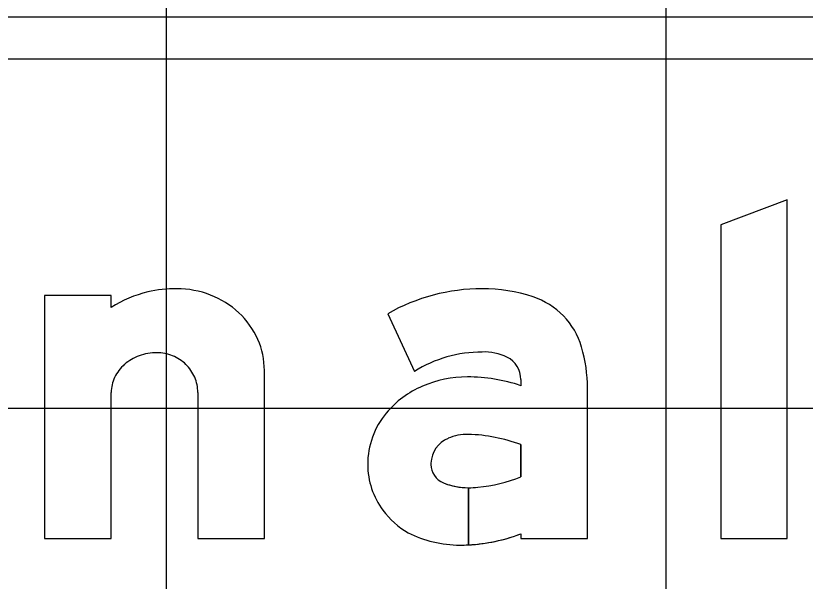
# Model space of a CAD drawing. Extents: x 1797809 to 2198143, y 249608 to 1237864.
# Drawn here: x 2195994.103 to 2195997.263, y 1237299.413 to 1237301.678 of the extents above; entities that cross this region are included whole.
import ezdxf

# ---------------------------------------------------------------- set-up
doc = ezdxf.new("R2010")
doc.units = 0
for name, color, linetype in [('GSBWFILL', 7, 'Continuous'), ('GSCOLORFILL', 7, 'Continuous'), ('GSOUTLINE', 7, 'Continuous'), ('GSSHT', 7, 'Continuous')]:
    doc.layers.add(name, color=color, linetype=linetype)

msp = doc.modelspace()

# ---------------------------------------------------------------- linework, layer by layer
at = {"layer": 'GSBWFILL'}
msp.add_line((2195994.8318, 1237300.169), (2195994.8318, 1237299.5842), dxfattribs=at)
msp.add_lwpolyline([(2195997.1918, 1237299.5842), (2195997.1918, 1237300.9409), (2195996.9252, 1237300.8397), (2195996.9252, 1237299.5842)], close=True, dxfattribs=at)
for points in [[(2195994.4852, 1237300.5094), (2195994.4852, 1237300.5576), (2195994.2185, 1237300.5576), (2195994.2185, 1237299.5842), (2195994.4852, 1237299.5842), (2195994.4852, 1237300.169)], [(2195995.5921, 1237300.4841), (2195995.6991, 1237300.253)], [(2195994.8318, 1237299.5842), (2195995.0985, 1237299.5842), (2195995.0985, 1237300.2568)], [(2195996.1252, 1237300.2205), (2195996.1252, 1237300.1959)], [(2195996.1252, 1237299.6029), (2195996.1252, 1237299.5842), (2195996.3918, 1237299.5842), (2195996.3918, 1237300.1859)], [(2195996.1252, 1237299.9599), (2195996.1252, 1237299.8303)], [(2195995.9152, 1237299.5584), (2195995.9152, 1237299.7872)], [(2195995.9153, 1237299.7872), (2195995.9153, 1237299.5584)]]:
    msp.add_lwpolyline(points, dxfattribs=at)
for centre, major_axis, ratio, start_param, end_param in [((2195994.7477, 1237300.0509), (0, 0.5334), 0.999996, 0, 0.219986), ((2195994.7477, 1237300.2088), (0, 0.3754), 0.999996, 5.914285, 6.283185), ((2195995.9703, 1237299.8199), (0, 0.7643), 0.999997, 0, 0.517719), ((2195995.9703, 1237299.9316), (0, 0.6527), 0.999997, 5.96613, 6.283185), ((2195994.7431, 1237300.1044), (0, 0.4802), 0.999996, 0.235088, 0.567132), ((2195994.7567, 1237300.2322), (0, 0.3503), 0.999996, 5.532258, 5.914285), ((2195996.0803, 1237300.2666), (0, 0.3), 0.999997, 4.997165, 5.96613), ((2195994.7707, 1237300.2472), (0, 0.3299), 0.999996, 5.130076, 5.532258), ((2195994.7923, 1237300.2568), (0, 0.3062), 0.999996, 4.712389, 5.130076), ((2195994.6681, 1237300.1182), (0, 0.2099), 0.999996, 0, 0.345704), ((2195994.6681, 1237300.1596), (0, 0.1684), 0.999996, 5.900624, 6.283185), ((2195995.9703, 1237299.8199), (0, 0.5109), 0.999997, 0, 0.559495), ((2195995.9799, 1237300.1291), (0, 0.202), 0.999997, 5.822746, 6.330435), ((2195995.8043, 1237300.1859), (0, 0.5876), 0.999997, 4.712389, 4.997165), ((2195994.6592, 1237300.143), (0, 0.1835), 0.999996, 0.345704, 0.715718), ((2195994.6699, 1237300.1642), (0, 0.1635), 0.999996, 5.51227, 5.900624), ((2195996.0252, 1237300.2205), (0, 0.1), 0.999997, 4.712389, 5.822746), ((2195994.6454, 1237300.1589), (0, 0.1625), 0.999996, 0.715718, 1.126231), ((2195994.6728, 1237300.1671), (0, 0.1594), 0.999996, 5.115435, 5.51227), ((2195994.6241, 1237300.169), (0, 0.1389), 0.999996, 1.126231, 1.570796), ((2195994.6772, 1237300.169), (0, 0.1546), 0.999996, 4.712389, 5.115435), ((2195995.9113, 1237299.7736), (0, 0.4572), 0.999997, 0, 0.404512), ((2195995.9113, 1237299.5577), (0, 0.6732), 0.999997, 5.959871, 6.283185), ((2195995.88, 1237299.8416), (0, 0.3823), 0.999997, 0.399285, 0.87593), ((2195995.833, 1237299.8808), (0, 0.3211), 0.999997, 0.87593, 1.570796), ((2195995.8785, 1237299.8811), (0, 0.1133), 0.999997, 0.408547, 1.530785), ((2195995.9101, 1237299.8082), (0, 0.1928), 0.999997, 6.259455, 6.691732), ((2195995.8961, 1237299.3456), (0, 0.6556), 0.999997, 5.926185, 6.254823), ((2195995.8188, 1237299.8808), (0, 0.3069), 0.999997, 1.570796, 2.21394), ((2195995.8859, 1237299.8808), (0, 0.1207), 0.999997, 1.530785, 1.570796), ((2195995.8452, 1237299.8808), (0, 0.08), 0.999997, 1.570796, 2.757027), ((2195995.8997, 1237300.4039), (0, 0.6163), 0.999997, 3.228562, 3.516221), ((2195995.9152, 1237300.0539), (0, 0.2667), 0.999997, 2.757027, 3.141593), ((2195995.9152, 1237300.0539), (0, 0.2667), 0.999997, 3.141843, 3.28451), ((2195995.846, 1237299.9012), (0, 0.341), 0.999997, 2.21394, 2.611125), ((2195995.8809, 1237300.0164), (0, 0.4588), 0.999997, 2.672443, 3.141593), ((2195995.8809, 1237300.2381), (0, 0.6806), 0.999997, 3.192057, 3.508644), ((2195995.8809, 1237300.2381), (0, 0.6806), 0.999997, 3.141593, 3.191959)]:
    msp.add_ellipse(centre, major_axis=major_axis, ratio=ratio, start_param=start_param, end_param=end_param, dxfattribs=at)
at = {"layer": 'GSCOLORFILL'}
for p, q in [((2196005.9556, 1237301.6717), (2195985.9556, 1237301.6717)), ((2196005.9556, 1237301.6717), (2195985.9556, 1237301.6717)), ((2195985.9556, 1237301.5051), (2196005.9556, 1237301.5051)), ((2195994.8318, 1237300.169), (2195994.8318, 1237299.5842))]:
    msp.add_line(p, q, dxfattribs=at)
msp.add_lwpolyline([(2195997.1918, 1237299.5842), (2195997.1918, 1237300.9409), (2195996.9252, 1237300.8397), (2195996.9252, 1237299.5842)], close=True, dxfattribs=at)
for points in [[(2195994.4852, 1237300.5094), (2195994.4852, 1237300.5576), (2195994.2185, 1237300.5576), (2195994.2185, 1237299.5842), (2195994.4852, 1237299.5842), (2195994.4852, 1237300.169)], [(2195995.5921, 1237300.4841), (2195995.6991, 1237300.253)], [(2195994.8318, 1237299.5842), (2195995.0985, 1237299.5842), (2195995.0985, 1237300.2568)], [(2195996.1252, 1237300.2205), (2195996.1252, 1237300.1959)], [(2195996.1252, 1237299.6029), (2195996.1252, 1237299.5842), (2195996.3918, 1237299.5842), (2195996.3918, 1237300.1859)], [(2195996.1252, 1237299.9599), (2195996.1252, 1237299.8303)], [(2195995.9152, 1237299.5584), (2195995.9152, 1237299.7872)], [(2195995.9153, 1237299.7872), (2195995.9153, 1237299.5584)]]:
    msp.add_lwpolyline(points, dxfattribs=at)
for centre, major_axis, ratio, start_param, end_param in [((2195994.7477, 1237300.0509), (0, 0.5334), 0.999996, 0, 0.219986), ((2195994.7477, 1237300.2088), (0, 0.3754), 0.999996, 5.914285, 6.283185), ((2195995.9703, 1237299.8199), (0, 0.7643), 0.999997, 0, 0.517719), ((2195995.9703, 1237299.9316), (0, 0.6527), 0.999997, 5.96613, 6.283185), ((2195994.7431, 1237300.1044), (0, 0.4802), 0.999996, 0.235088, 0.567132), ((2195994.7567, 1237300.2322), (0, 0.3503), 0.999996, 5.532258, 5.914285), ((2195996.0803, 1237300.2666), (0, 0.3), 0.999997, 4.997165, 5.96613), ((2195994.7707, 1237300.2472), (0, 0.3299), 0.999996, 5.130076, 5.532258), ((2195994.7923, 1237300.2568), (0, 0.3062), 0.999996, 4.712389, 5.130076), ((2195994.6681, 1237300.1182), (0, 0.2099), 0.999996, 0, 0.345704), ((2195994.6681, 1237300.1596), (0, 0.1684), 0.999996, 5.900624, 6.283185), ((2195995.9703, 1237299.8199), (0, 0.5109), 0.999997, 0, 0.559495), ((2195995.9799, 1237300.1291), (0, 0.202), 0.999997, 5.822746, 6.330435), ((2195995.8043, 1237300.1859), (0, 0.5876), 0.999997, 4.712389, 4.997165), ((2195994.6592, 1237300.143), (0, 0.1835), 0.999996, 0.345704, 0.715718), ((2195994.6699, 1237300.1642), (0, 0.1635), 0.999996, 5.51227, 5.900624), ((2195996.0252, 1237300.2205), (0, 0.1), 0.999997, 4.712389, 5.822746), ((2195994.6454, 1237300.1589), (0, 0.1625), 0.999996, 0.715718, 1.126231), ((2195994.6728, 1237300.1671), (0, 0.1594), 0.999996, 5.115435, 5.51227), ((2195994.6241, 1237300.169), (0, 0.1389), 0.999996, 1.126231, 1.570796), ((2195994.6772, 1237300.169), (0, 0.1546), 0.999996, 4.712389, 5.115435), ((2195995.9113, 1237299.7736), (0, 0.4572), 0.999997, 0, 0.404512), ((2195995.9113, 1237299.5577), (0, 0.6732), 0.999997, 5.959871, 6.283185), ((2195995.88, 1237299.8416), (0, 0.3823), 0.999997, 0.399285, 0.87593), ((2195995.833, 1237299.8808), (0, 0.3211), 0.999997, 0.87593, 1.570796), ((2195995.8785, 1237299.8811), (0, 0.1133), 0.999997, 0.408547, 1.530785), ((2195995.9101, 1237299.8082), (0, 0.1928), 0.999997, 6.259455, 6.691732), ((2195995.8961, 1237299.3456), (0, 0.6556), 0.999997, 5.926185, 6.254823), ((2195995.8188, 1237299.8808), (0, 0.3069), 0.999997, 1.570796, 2.21394), ((2195995.8859, 1237299.8808), (0, 0.1207), 0.999997, 1.530785, 1.570796), ((2195995.8452, 1237299.8808), (0, 0.08), 0.999997, 1.570796, 2.757027), ((2195995.8997, 1237300.4039), (0, 0.6163), 0.999997, 3.228562, 3.516221), ((2195995.9152, 1237300.0539), (0, 0.2667), 0.999997, 2.757027, 3.141593), ((2195995.9152, 1237300.0539), (0, 0.2667), 0.999997, 3.141843, 3.28451), ((2195995.846, 1237299.9012), (0, 0.341), 0.999997, 2.21394, 2.611125), ((2195995.8809, 1237300.0164), (0, 0.4588), 0.999997, 2.672443, 3.141593), ((2195995.8809, 1237300.2381), (0, 0.6806), 0.999997, 3.192057, 3.508644), ((2195995.8809, 1237300.2381), (0, 0.6806), 0.999997, 3.141593, 3.191959)]:
    msp.add_ellipse(centre, major_axis=major_axis, ratio=ratio, start_param=start_param, end_param=end_param, dxfattribs=at)
at = {"layer": 'GSOUTLINE'}
msp.add_line((2195994.8318, 1237300.169), (2195994.8318, 1237299.5842), dxfattribs=at)
msp.add_lwpolyline([(2195997.1918, 1237299.5842), (2195997.1918, 1237300.9409), (2195996.9252, 1237300.8397), (2195996.9252, 1237299.5842)], close=True, dxfattribs=at)
for points in [[(2195994.4852, 1237300.5094), (2195994.4852, 1237300.5576), (2195994.2185, 1237300.5576), (2195994.2185, 1237299.5842), (2195994.4852, 1237299.5842), (2195994.4852, 1237300.169)], [(2195995.5921, 1237300.4841), (2195995.6991, 1237300.253)], [(2195994.8318, 1237299.5842), (2195995.0985, 1237299.5842), (2195995.0985, 1237300.2568)], [(2195996.1252, 1237300.2205), (2195996.1252, 1237300.1959)], [(2195996.1252, 1237299.6029), (2195996.1252, 1237299.5842), (2195996.3918, 1237299.5842), (2195996.3918, 1237300.1859)], [(2195996.1252, 1237299.8303), (2195996.1252, 1237299.9599)]]:
    msp.add_lwpolyline(points, dxfattribs=at)
for centre, major_axis, ratio, start_param, end_param in [((2195994.7477, 1237300.0509), (0, 0.5334), 0.999996, 0, 0.219986), ((2195994.7477, 1237300.2088), (0, 0.3754), 0.999996, 5.914285, 6.283185), ((2195995.9703, 1237299.8199), (0, 0.7643), 0.999997, 6.283185, 6.800904), ((2195995.9703, 1237299.9316), (0, 0.6527), 0.999997, 5.96613, 6.283185), ((2195994.7431, 1237300.1044), (0, 0.4802), 0.999996, 0.235088, 0.567132), ((2195994.7567, 1237300.2322), (0, 0.3503), 0.999996, 5.532258, 5.914285), ((2195996.0803, 1237300.2666), (0, 0.3), 0.999997, 4.997165, 5.96613), ((2195994.7707, 1237300.2472), (0, 0.3299), 0.999996, 5.130076, 5.532258), ((2195994.7923, 1237300.2568), (0, 0.3062), 0.999996, 4.712389, 5.130076), ((2195994.6681, 1237300.1182), (0, 0.2099), 0.999996, 0, 0.345704), ((2195994.6681, 1237300.1596), (0, 0.1684), 0.999996, 5.900624, 6.283185), ((2195995.9703, 1237299.8199), (0, 0.5109), 0.999997, 0, 0.559495), ((2195995.9799, 1237300.1291), (0, 0.202), 0.999997, 5.822746, 6.330435), ((2195995.8043, 1237300.1859), (0, 0.5876), 0.999997, 4.712389, 4.997165), ((2195994.6592, 1237300.143), (0, 0.1835), 0.999996, 0.345704, 0.715718), ((2195994.6699, 1237300.1642), (0, 0.1635), 0.999996, 5.51227, 5.900624), ((2195996.0252, 1237300.2205), (0, 0.1), 0.999997, 4.712389, 5.822746), ((2195994.6454, 1237300.1589), (0, 0.1625), 0.999996, 0.715718, 1.126231), ((2195994.6728, 1237300.1671), (0, 0.1594), 0.999996, 5.115435, 5.51227), ((2195994.6241, 1237300.169), (0, 0.1389), 0.999996, 1.126231, 1.570796), ((2195994.6772, 1237300.169), (0, 0.1546), 0.999996, 4.712389, 5.115435), ((2195995.9113, 1237299.7736), (0, 0.4572), 0.999997, 0, 0.404512), ((2195995.9113, 1237299.5577), (0, 0.6732), 0.999997, 5.959871, 6.283185), ((2195995.88, 1237299.8416), (0, 0.3823), 0.999997, 0.399285, 0.87593), ((2195995.833, 1237299.8808), (0, 0.3211), 0.999997, 0.87593, 1.570796), ((2195995.8785, 1237299.8811), (0, 0.1133), 0.999997, 0.408547, 1.530785), ((2195995.9101, 1237299.8082), (0, 0.1928), 0.999997, 6.25958, 6.691732), ((2195995.9144, 1237299.991), (0, 0.01), 0.999997, 6.254787, 6.25958), ((2195995.8961, 1237299.3456), (0, 0.6556), 0.999997, 5.926185, 6.254787), ((2195995.8188, 1237299.8808), (0, 0.3069), 0.999997, 1.570796, 2.21394), ((2195995.8859, 1237299.8808), (0, 0.1207), 0.999997, 1.530785, 1.570796), ((2195995.8452, 1237299.8808), (0, 0.08), 0.999997, 1.570796, 2.757027), ((2195995.8997, 1237300.4039), (0, 0.6163), 0.999997, 3.228562, 3.516221), ((2195995.9152, 1237300.0539), (0, 0.2667), 0.999997, 2.757027, 3.28451), ((2195995.846, 1237299.9012), (0, 0.341), 0.999997, 2.21394, 2.611125), ((2195995.8809, 1237300.0164), (0, 0.4588), 0.999997, 2.672443, 3.141593), ((2195995.8809, 1237300.2381), (0, 0.6806), 0.999997, 3.141593, 3.508644)]:
    msp.add_ellipse(centre, major_axis=major_axis, ratio=ratio, start_param=start_param, end_param=end_param, dxfattribs=at)
at = {"layer": 'GSSHT'}
for p, q in [((2195994.7065, 1237258.1062), (2195994.7065, 1237318.1062)), ((2195996.7065, 1237258.1062), (2195996.7065, 1237318.1062)), ((2195924.7065, 1237300.1062), (2196054.7065, 1237300.1062))]:
    msp.add_line(p, q, dxfattribs=at)

doc.saveas('drawing.dxf')
